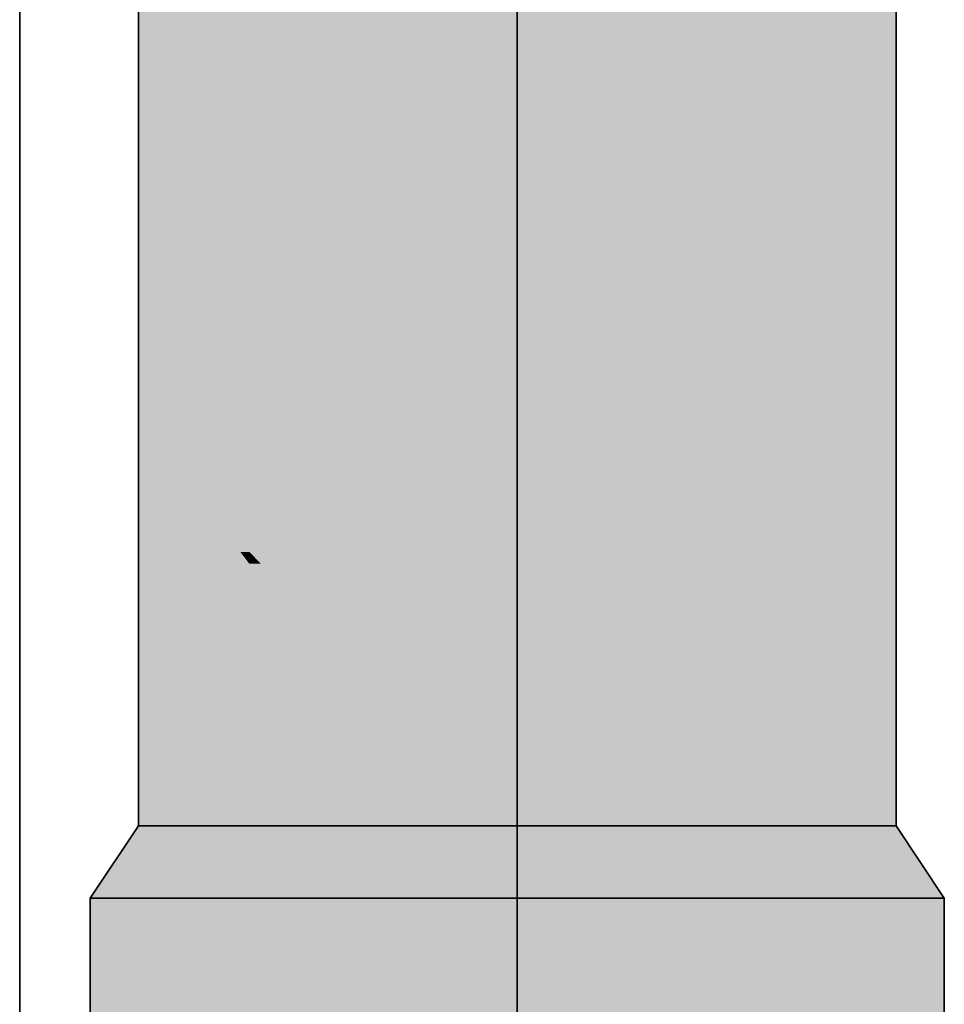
# Model space of a CAD drawing. Extents: x -223 to 557, y -138 to 606.
# Tile 329 of 347: x 302.65 to 303.99, y 304.42 to 305.85. Entities that reach past the tile are written whole.
import ezdxf

# ---------------------------------------------------------------- set-up
doc = ezdxf.new("R2010")
doc.units = 0
doc.layers.get('0').update_dxf_attribs({"lineweight": 35})
doc.layers.add('0-Shading', color=7, linetype='Continuous', lineweight=35)
doc.layers.add('H_Ruecklauf', color=5, linetype='Continuous', lineweight=35, true_color=0x0000ff)
doc.layers.add('H_Vorlauf', color=1, linetype='Continuous', lineweight=35, true_color=0xff0000)

# ---------------------------------------------------------------- blocks, each defined once
blk = doc.blocks.new('Shading-A07ALDTD1N', base_point=(303.9178, 301.6116))
at = {"layer": '0-Shading', "color": 14, "true_color": 0xb00000}
for points in [[(302.9786, 305.7296), (302.8175, 305.7296), (302.9786, 308.1063)], [(302.8175, 305.7296), (302.9786, 308.1063), (302.8175, 308.1063)], [(303.9175, 305.2875), (303.7564, 305.2875), (303.9175, 307.0813)], [(303.7564, 305.2875), (303.9175, 307.0813), (303.7564, 307.0813)], [(302.9303, 305.2759), (302.8175, 305.2759), (302.8175, 305.7296)], [(302.9786, 305.0815), (302.9786, 305.7296), (302.8175, 305.7296)], [(303.7564, 304.7689), (303.7953, 304.7689), (303.9175, 305.2875)], [(303.7564, 304.7689), (303.9175, 305.2875), (303.7564, 305.2875)], [(303.9175, 304.9047), (303.8272, 304.9047), (303.9175, 305.2875)], [(302.9786, 305.0643), (302.8175, 305.0643), (302.8175, 305.2759)], [(302.9655, 305.0815), (302.9303, 305.2759), (302.8175, 305.2759)], [(302.9786, 305.0815), (302.9655, 305.0815), (302.9303, 305.2759)], [(302.9786, 305.0643), (302.9786, 305.0815), (302.9655, 305.0815)], [(302.9786, 304.7689), (302.8175, 304.7689), (302.9786, 305.0643)], [(302.8175, 304.7689), (302.9786, 305.0643), (302.8175, 305.0643)], [(303.7751, 304.6836), (303.9175, 304.9047), (303.8272, 304.9047)], [(303.9175, 304.7398), (303.8113, 304.7398), (303.9175, 304.9047)], [(302.8175, 304.6836), (302.9786, 304.7689), (302.8175, 304.7689)], [(302.9236, 304.7398), (302.9786, 304.7398), (302.9786, 304.7689)], [(303.7564, 304.6836), (303.7751, 304.6836), (303.7564, 304.7689)], [(303.7751, 304.6836), (303.7564, 304.7689), (303.7953, 304.7689)], [(302.8175, 304.6836), (302.9598, 304.6836), (302.9236, 304.7398)], [(302.9598, 304.6836), (302.9786, 304.6836), (302.9236, 304.7398)], [(302.9786, 304.6836), (302.9236, 304.7398), (302.9786, 304.7398)], [(303.7751, 304.6836), (303.9175, 304.6836), (303.8113, 304.7398)], [(303.9175, 304.6836), (303.9175, 304.7398), (303.8113, 304.7398)]]:
    blk.add_solid(points, dxfattribs=at)
at = {"layer": '0-Shading', "color": 1, "true_color": 0xf50000}
for points in [[(303.0569, 305.0815), (302.9786, 305.0815), (303.3675, 307.8061)], [(302.9786, 305.0815), (303.3675, 307.8061), (302.9786, 307.8061)], [(303.3675, 305.0098), (303.0487, 305.0098), (303.3675, 307.8061)], [(303.7557, 304.7688), (303.3675, 304.7688), (303.3675, 307.8061)], [(303.7557, 304.7688), (303.7338, 307.4062), (303.4186, 307.4062)], [(303.7557, 304.7689), (303.7564, 307.3815), (303.734, 307.3815)], [(303.7564, 304.7689), (303.7557, 304.7689), (303.7564, 307.3815)], [(302.9954, 305.0643), (302.9786, 305.0643), (302.9786, 305.0815)], [(303.0487, 305.0098), (303.0569, 305.0815), (302.9786, 305.0815)], [(303.1185, 304.9555), (302.9786, 304.9555), (302.9786, 305.0643)], [(303.0487, 305.0098), (302.9954, 305.0643), (302.9786, 305.0643)], [(303.3675, 304.7619), (303.3675, 305.0098), (303.0487, 305.0098)], [(303.0225, 304.7689), (302.9786, 304.7689), (303.1185, 304.9555)], [(302.9786, 304.7689), (303.1185, 304.9555), (302.9786, 304.9555)], [(303.267, 304.84), (303.0591, 304.84), (303.1185, 304.9555)], [(303.0444, 304.6968), (302.9854, 304.6968), (303.267, 304.84)], [(302.9854, 304.6968), (303.267, 304.84), (303.0591, 304.84)], [(303.3675, 304.7619), (303.1455, 304.7619), (303.267, 304.84)], [(302.9786, 304.6836), (303.0225, 304.7689), (302.9786, 304.7689)], [(303.2578, 304.7398), (303.1112, 304.7398), (303.3675, 304.7619)], [(303.1112, 304.7398), (303.3675, 304.7619), (303.1455, 304.7619)], [(303.3675, 304.7244), (303.1814, 304.7244), (303.3675, 304.7619)], [(303.7242, 304.7619), (303.3675, 304.7619), (303.7557, 304.7688)], [(303.3675, 304.7619), (303.7557, 304.7688), (303.3675, 304.7688)], [(303.4171, 304.7343), (303.3675, 304.7343), (303.3675, 304.7619)], [(303.5536, 304.7244), (303.4349, 304.7244), (303.3675, 304.7619)], [(303.5536, 304.7244), (303.7242, 304.7619), (303.3675, 304.7619)], [(303.7559, 304.7398), (303.6237, 304.7398), (303.7557, 304.7688)], [(303.7564, 304.7688), (303.7557, 304.7688), (303.7564, 304.7689)], [(303.7557, 304.7688), (303.7564, 304.7689), (303.7557, 304.7689)], [(303.7564, 304.6836), (303.7564, 304.7688), (303.7557, 304.7688)], [(303.1814, 304.7244), (303.0873, 304.7244), (303.1112, 304.7398)], [(303.1814, 304.7244), (303.2578, 304.7398), (303.1112, 304.7398)], [(303.3675, 304.6836), (303.4171, 304.7343), (303.3675, 304.7343)], [(303.4685, 304.7057), (303.3891, 304.7057), (303.4171, 304.7343)], [(303.6477, 304.7244), (303.5536, 304.7244), (303.6237, 304.7398)], [(303.6905, 304.6968), (303.7559, 304.7398), (303.6237, 304.7398)], [(303.7563, 304.6968), (303.6905, 304.6968), (303.7559, 304.7398)], [(303.0444, 304.6968), (303.1814, 304.7244), (303.0873, 304.7244)], [(303.0444, 304.6968), (303.3071, 304.6968), (303.1814, 304.7244)], [(303.3675, 304.6836), (303.3675, 304.7244), (303.1814, 304.7244)], [(303.4685, 304.7057), (303.5536, 304.7244), (303.4349, 304.7244)], [(303.6463, 304.7057), (303.4685, 304.7057), (303.5536, 304.7244)], [(303.6905, 304.6968), (303.6477, 304.7244), (303.5536, 304.7244)], [(303.3675, 304.6836), (303.5084, 304.6836), (303.4685, 304.7057)], [(303.3675, 304.6836), (303.4685, 304.7057), (303.3891, 304.7057)], [(303.6905, 304.6968), (303.6463, 304.7057), (303.4685, 304.7057)], [(303.4845, 304.6968), (303.6905, 304.6968), (303.4685, 304.7057)], [(302.9786, 304.6836), (303.0238, 304.6836), (303.0444, 304.6968)], [(302.9786, 304.6836), (303.0444, 304.6968), (302.9854, 304.6968)], [(303.0238, 304.6836), (303.3675, 304.6836), (303.0444, 304.6968)], [(303.3675, 304.6836), (303.0444, 304.6968), (303.3071, 304.6968)], [(303.5084, 304.6836), (303.7112, 304.6836), (303.4845, 304.6968)], [(303.7112, 304.6836), (303.4845, 304.6968), (303.6905, 304.6968)], [(303.7564, 304.6836), (303.7563, 304.6968), (303.6905, 304.6968)], [(303.7112, 304.6836), (303.7564, 304.6836), (303.6905, 304.6968)]]:
    blk.add_solid(points, dxfattribs=at)
at = {"layer": '0-Shading', "color": 14, "true_color": 0x9b0000}
for points in [[(302.7475, 304.5786), (302.8305, 304.5786), (302.8175, 304.6836)], [(302.8305, 304.5786), (302.8175, 304.6836), (302.8912, 304.6836)], [(303.9044, 304.5786), (303.9875, 304.5786), (303.8438, 304.6836)], [(303.9875, 304.5786), (303.8438, 304.6836), (303.9175, 304.6836)]]:
    blk.add_solid(points, dxfattribs=at)
at = {"layer": '0-Shading', "color": 12, "true_color": 0xcb0000}
for points in [[(302.8305, 304.5786), (303.0575, 304.5786), (302.8912, 304.6836)], [(303.0575, 304.5786), (302.8912, 304.6836), (303.0925, 304.6836)], [(303.6775, 304.5786), (303.9044, 304.5786), (303.6425, 304.6836)], [(303.9044, 304.5786), (303.6425, 304.6836), (303.8438, 304.6836)]]:
    blk.add_solid(points, dxfattribs=at)
at = {"layer": '0-Shading', "color": 1, "true_color": 0xe70000}
for points in [[(303.0575, 304.5786), (303.3675, 304.5786), (303.0925, 304.6836)], [(303.3675, 304.5786), (303.0925, 304.6836), (303.3675, 304.6836)], [(303.3675, 304.5786), (303.5999, 304.5786), (303.3675, 304.6836)], [(303.5999, 304.5786), (303.3675, 304.6836), (303.4991, 304.6836)], [(303.5734, 304.6298), (303.5508, 304.6298), (303.4991, 304.6836)], [(303.6441, 304.5786), (303.6775, 304.5786), (303.4991, 304.6836)], [(303.6775, 304.5786), (303.4991, 304.6836), (303.6425, 304.6836)], [(303.5999, 304.5786), (303.5734, 304.6298), (303.5508, 304.6298)], [(303.5999, 304.5786), (303.6441, 304.5786), (303.5734, 304.6298)]]:
    blk.add_solid(points, dxfattribs=at)
at = {"layer": '0-Shading', "color": 14, "true_color": 0xa00000}
for points in [[(302.8305, 304.4124), (302.7475, 304.4124), (302.8305, 304.5786)], [(302.7475, 304.4124), (302.8305, 304.5786), (302.7475, 304.5786)], [(303.9875, 304.4959), (303.9044, 304.4959), (303.9875, 304.5786)], [(303.9044, 304.4959), (303.9875, 304.5786), (303.9044, 304.5786)], [(303.9875, 304.4682), (303.9044, 304.4682), (303.9875, 304.4959)], [(303.9044, 304.4682), (303.9875, 304.4959), (303.9044, 304.4959)], [(303.9875, 304.4124), (303.9044, 304.4124), (303.9044, 304.4682)], [(303.9875, 304.4124), (303.9875, 304.4682), (303.9044, 304.4682)]]:
    blk.add_solid(points, dxfattribs=at)
at = {"layer": '0-Shading', "color": 12, "true_color": 0xd90000}
for points in [[(303.0575, 304.2898), (302.8305, 304.2898), (303.0575, 304.5786)], [(302.8305, 304.2898), (303.0575, 304.5786), (302.8305, 304.5786)], [(303.9044, 304.5587), (303.6775, 304.5587), (303.9044, 304.5786)], [(303.6775, 304.5587), (303.9044, 304.5786), (303.6775, 304.5786)], [(303.7389, 304.5342), (303.6775, 304.5342), (303.6775, 304.5587)], [(303.9044, 304.4682), (303.9044, 304.5587), (303.6775, 304.5587)], [(303.7527, 304.5287), (303.6775, 304.5287), (303.7389, 304.5342)], [(303.6775, 304.5287), (303.7389, 304.5342), (303.6775, 304.5342)], [(303.9044, 304.4682), (303.7527, 304.5287), (303.6775, 304.5287)], [(303.9044, 304.4682), (303.6775, 304.4682), (303.6775, 304.5287)], [(303.8813, 304.2867), (303.6775, 304.2867), (303.9044, 304.4682)], [(303.6775, 304.2867), (303.9044, 304.4682), (303.6775, 304.4682)], [(303.9044, 304.2898), (303.8817, 304.2898), (303.9044, 304.4682)]]:
    blk.add_solid(points, dxfattribs=at)
at = {"layer": '0-Shading', "color": 1, "true_color": 0xfa0000}
for points in [[(303.3675, 304.2599), (303.0575, 304.2599), (303.3675, 304.5786)], [(303.0575, 304.2599), (303.3675, 304.5786), (303.0575, 304.5786)], [(303.426, 304.251), (303.3675, 304.251), (303.3675, 304.5786)], [(303.4248, 304.2577), (303.5999, 304.5786), (303.3675, 304.5786)], [(303.6147, 304.2577), (303.4248, 304.2577), (303.5999, 304.5786)], [(303.6775, 304.5287), (303.6022, 304.5287), (303.5999, 304.5786)], [(303.6309, 304.5587), (303.6441, 304.5786), (303.5999, 304.5786)], [(303.6775, 304.5587), (303.6309, 304.5587), (303.6441, 304.5786)], [(303.6775, 304.5587), (303.6775, 304.5786), (303.6441, 304.5786)], [(303.6775, 304.5287), (303.6775, 304.5587), (303.6309, 304.5587)], [(303.6146, 304.2599), (303.6775, 304.5287), (303.6022, 304.5287)], [(303.6775, 304.2599), (303.6146, 304.2599), (303.6775, 304.5287)]]:
    blk.add_solid(points, dxfattribs=at)
blk = doc.blocks.new('Rohr - 1703-A07ALE0G1N', base_point=(283.0731, 303.7106))
at = {"color": 0, "linetype": 'ByBlock', "lineweight": -2, "ltscale": 0.35}
blk.add_line((303.3675, 352.3893), (303.3675, 303.7106), dxfattribs=at)
blk = doc.blocks.new('Geometrie-A07ALE0O1N', base_point=(218.238, 301.4785))
at = {"layer": 'H_Vorlauf', "lineweight": -2}
for p, q in [((302.8175, 351.5643), (302.8175, 304.6836)), ((303.9175, 304.6836), (303.9175, 351.5643)), ((302.7475, 304.5786), (302.8175, 304.6836)), ((302.8362, 304.6836), (302.8175, 304.6836)), ((302.8175, 304.6836), (302.8362, 304.6836)), ((302.8175, 304.6836), (303.1397, 304.6836)), ((302.8912, 304.6836), (302.8362, 304.6836)), ((302.8362, 304.6836), (302.8912, 304.6836)), ((302.9786, 304.6836), (302.8912, 304.6836)), ((302.8912, 304.6836), (302.9786, 304.6836)), ((303.0925, 304.6836), (302.9786, 304.6836)), ((302.9786, 304.6836), (303.0925, 304.6836)), ((303.2251, 304.6836), (303.0925, 304.6836)), ((303.0925, 304.6836), (303.2251, 304.6836)), ((303.1397, 304.6836), (303.5953, 304.6836)), ((303.3675, 304.6836), (303.2251, 304.6836)), ((303.2251, 304.6836), (303.3675, 304.6836)), ((303.5098, 304.6836), (303.3675, 304.6836)), ((303.3675, 304.6836), (303.5098, 304.6836)), ((303.6425, 304.6836), (303.5098, 304.6836)), ((303.5098, 304.6836), (303.6425, 304.6836)), ((303.5953, 304.6836), (303.9175, 304.6836)), ((303.7564, 304.6836), (303.6425, 304.6836)), ((303.6425, 304.6836), (303.7564, 304.6836)), ((303.8438, 304.6836), (303.7564, 304.6836)), ((303.7564, 304.6836), (303.8438, 304.6836)), ((303.8987, 304.6836), (303.8438, 304.6836)), ((303.8438, 304.6836), (303.8987, 304.6836)), ((303.9175, 304.6836), (303.8987, 304.6836)), ((303.8987, 304.6836), (303.9175, 304.6836)), ((303.9875, 304.5786), (303.9175, 304.6836)), ((302.7686, 304.5786), (302.7475, 304.5786)), ((302.7475, 304.5786), (302.7686, 304.5786)), ((302.7475, 304.5786), (302.7475, 302.8426)), ((303.1107, 304.5786), (302.7475, 304.5786)), ((302.8305, 304.5786), (302.7686, 304.5786)), ((302.7686, 304.5786), (302.8305, 304.5786)), ((302.9291, 304.5786), (302.8305, 304.5786)), ((302.8305, 304.5786), (302.9291, 304.5786)), ((303.0575, 304.5786), (302.9291, 304.5786)), ((302.9291, 304.5786), (303.0575, 304.5786)), ((303.207, 304.5786), (303.0575, 304.5786)), ((303.0575, 304.5786), (303.207, 304.5786)), ((303.6243, 304.5786), (303.1107, 304.5786)), ((303.3675, 304.5786), (303.207, 304.5786)), ((303.207, 304.5786), (303.3675, 304.5786)), ((303.528, 304.5786), (303.3675, 304.5786)), ((303.3675, 304.5786), (303.528, 304.5786)), ((303.6775, 304.5786), (303.528, 304.5786)), ((303.528, 304.5786), (303.6775, 304.5786)), ((303.9875, 304.5786), (303.6243, 304.5786)), ((303.8059, 304.5786), (303.6775, 304.5786)), ((303.6775, 304.5786), (303.8059, 304.5786)), ((303.9044, 304.5786), (303.8059, 304.5786)), ((303.8059, 304.5786), (303.9044, 304.5786)), ((303.9664, 304.5786), (303.9044, 304.5786)), ((303.9044, 304.5786), (303.9664, 304.5786)), ((303.9875, 304.5786), (303.9664, 304.5786)), ((303.9664, 304.5786), (303.9875, 304.5786)), ((303.9875, 302.8426), (303.9875, 304.5786))]:
    blk.add_line(p, q, dxfattribs=at)
blk = doc.blocks.new('Geometrie-A07ALE0Q1N', base_point=(199.178, 299.0786))
at = {"layer": 'H_Ruecklauf', "lineweight": -2}
blk.add_line((302.6452, 300.6285), (302.6452, 341.2213), dxfattribs=at)

msp = doc.modelspace()

# ---------------------------------------------------------------- block references
at = {"linetype": 'Continuous', "ltscale": 0.35}
for name, p in [('Geometrie-A07ALE0Q1N', (199.178, 299.0786)), ('Geometrie-A07ALE0O1N', (218.238, 301.4785))]:
    msp.add_blockref(name, p, dxfattribs=at)
msp.add_blockref('Shading-A07ALDTD1N', (303.9178, 301.6116))
at = {"layer": 'H_Vorlauf', "ltscale": 0.35}
msp.add_blockref('Rohr - 1703-A07ALE0G1N', (283.0731, 303.7106), dxfattribs=at)

doc.saveas('drawing.dxf')
